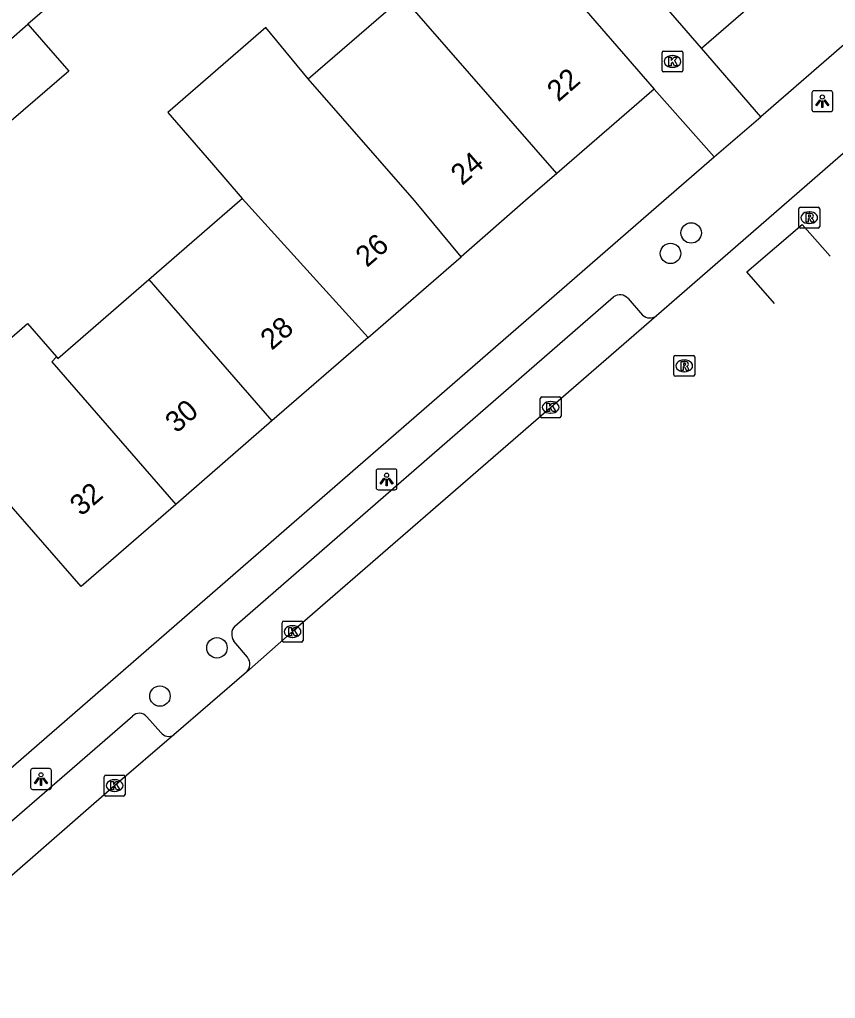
# Model space of a CAD drawing. Extents: x 155888 to 156864, y 383882 to 384671.
# Drawn here: x 156417.04 to 156456.13, y 383961.76 to 384008.68 of the extents above; entities that cross this region are included whole.
import ezdxf

# ---------------------------------------------------------------- set-up
doc = ezdxf.new("R2010")
doc.units = 0
for name, color, linetype in [('IMGEO_Boom', 7, 'Continuous'), ('IMGEO_Kolk', 7, 'Continuous'), ('IMGEO_Lichtpunt', 7, 'Continuous'), ('IMGEO_Pand', 7, 'Continuous'), ('IMGEO_Pand_nummerreeks', 7, 'Continuous'), ('IMGEO_Rijbaan_lokaal_gesloten', 7, 'Continuous'), ('IMGEO_Rijbaan_lokaal_open', 7, 'Continuous'), ('IMGEO_Rioolput', 7, 'Continuous'), ('IMGEO_Voetpad_open', 7, 'Continuous')]:
    doc.layers.add(name, color=color, linetype=linetype)

msp = doc.modelspace()

# ---------------------------------------------------------------- linework, layer by layer
at = {"layer": 'IMGEO_Boom'}
for centre in [(156449.218, 383998.452), (156448.228, 383997.472), (156426.499, 383978.566), (156423.768, 383976.251)]:
    msp.add_circle(centre, 0.489, dxfattribs=at)
at = {"layer": 'IMGEO_Kolk'}
for p, q in [((156447.82, 384006.245), (156447.82, 384007.097)), ((156447.895, 384007.171), (156448.747, 384007.171)), ((156448.821, 384007.097), (156448.821, 384006.245)), ((156448.308, 384006.951), (156448.333, 384006.951)), ((156448.747, 384006.171), (156447.895, 384006.171)), ((156448.331, 384006.391), (156448.306, 384006.391)), ((156442.06, 383990.593), (156442.912, 383990.593)), ((156441.985, 383989.667), (156441.985, 383990.519)), ((156442.473, 383990.373), (156442.498, 383990.373)), ((156442.986, 383990.519), (156442.986, 383989.667)), ((156442.496, 383989.813), (156442.471, 383989.813)), ((156442.912, 383989.593), (156442.06, 383989.593)), ((156429.622, 383978.918), (156429.622, 383979.77)), ((156429.697, 383979.844), (156430.549, 383979.844)), ((156430.623, 383979.77), (156430.623, 383978.918)), ((156430.11, 383979.624), (156430.135, 383979.624)), ((156430.549, 383978.844), (156429.697, 383978.844)), ((156430.133, 383979.064), (156430.108, 383979.064)), ((156421.097, 383971.536), (156421.097, 383972.388)), ((156421.172, 383972.462), (156422.024, 383972.462)), ((156422.098, 383972.388), (156422.098, 383971.536)), ((156421.585, 383972.242), (156421.61, 383972.242)), ((156422.024, 383971.462), (156421.172, 383971.462)), ((156421.608, 383971.682), (156421.583, 383971.682))]:
    msp.add_line(p, q, dxfattribs=at)
for points in [[(156447.82, 384006.245), (156447.82, 384007.097)], [(156447.895, 384007.171), (156448.747, 384007.171)], [(156448.821, 384007.097), (156448.821, 384006.245)], [(156448.141, 384006.871), (156448.264, 384006.871), (156448.264, 384006.72), (156448.394, 384006.871), (156448.558, 384006.871), (156448.412, 384006.72), (156448.565, 384006.471), (156448.413, 384006.471), (156448.328, 384006.635), (156448.264, 384006.568), (156448.264, 384006.471), (156448.141, 384006.471), (156448.141, 384006.871)], [(156448.747, 384006.171), (156447.895, 384006.171)], [(156442.06, 383990.593), (156442.912, 383990.593)], [(156441.985, 383989.667), (156441.985, 383990.519)], [(156442.306, 383990.293), (156442.429, 383990.293), (156442.429, 383990.142), (156442.559, 383990.293), (156442.723, 383990.293), (156442.577, 383990.142), (156442.73, 383989.893), (156442.578, 383989.893), (156442.493, 383990.057), (156442.429, 383989.99), (156442.429, 383989.893), (156442.306, 383989.893), (156442.306, 383990.293)], [(156442.986, 383990.519), (156442.986, 383989.667)], [(156442.912, 383989.593), (156442.06, 383989.593)], [(156429.622, 383978.918), (156429.622, 383979.77)], [(156429.697, 383979.844), (156430.549, 383979.844)], [(156430.623, 383979.77), (156430.623, 383978.918)], [(156429.943, 383979.544), (156430.066, 383979.544), (156430.066, 383979.393), (156430.196, 383979.544), (156430.36, 383979.544), (156430.214, 383979.393), (156430.367, 383979.144), (156430.215, 383979.144), (156430.13, 383979.308), (156430.066, 383979.241), (156430.066, 383979.144), (156429.943, 383979.144), (156429.943, 383979.544)], [(156430.549, 383978.844), (156429.697, 383978.844)], [(156421.097, 383971.536), (156421.097, 383972.388)], [(156421.172, 383972.462), (156422.024, 383972.462)], [(156422.098, 383972.388), (156422.098, 383971.536)], [(156421.418, 383972.162), (156421.541, 383972.162), (156421.541, 383972.011), (156421.671, 383972.162), (156421.835, 383972.162), (156421.689, 383972.011), (156421.842, 383971.762), (156421.69, 383971.762), (156421.605, 383971.926), (156421.541, 383971.859), (156421.541, 383971.762), (156421.418, 383971.762), (156421.418, 383972.162)], [(156422.024, 383971.462), (156421.172, 383971.462)]]:
    msp.add_lwpolyline(points, dxfattribs=at)
for centre, start, end in [((156447.897, 384007.095), 91.552, 178.448), ((156447.897, 384007.095), 91.552, 178.448), ((156448.745, 384007.095), 1.552, 88.448), ((156448.745, 384007.095), 1.552, 88.448), ((156447.897, 384006.247), 181.552, 268.448), ((156447.897, 384006.247), 181.552, 268.448), ((156448.745, 384006.247), 271.552, 358.448), ((156448.745, 384006.247), 271.552, 358.448), ((156442.062, 383990.517), 91.552, 178.448), ((156442.062, 383990.517), 91.552, 178.448), ((156442.91, 383990.517), 1.552, 88.448), ((156442.91, 383990.517), 1.552, 88.448), ((156442.062, 383989.669), 181.552, 268.448), ((156442.062, 383989.669), 181.552, 268.448), ((156442.91, 383989.669), 271.552, 358.448), ((156442.91, 383989.669), 271.552, 358.448), ((156429.699, 383979.768), 91.552, 178.448), ((156429.699, 383979.768), 91.552, 178.448), ((156430.547, 383979.768), 1.552, 88.448), ((156430.547, 383979.768), 1.552, 88.448), ((156429.699, 383978.92), 181.552, 268.448), ((156429.699, 383978.92), 181.552, 268.448), ((156430.547, 383978.92), 271.552, 358.448), ((156430.547, 383978.92), 271.552, 358.448), ((156421.174, 383972.386), 91.552, 178.448), ((156421.174, 383972.386), 91.552, 178.448), ((156422.022, 383972.386), 1.552, 88.448), ((156422.022, 383972.386), 1.552, 88.448), ((156421.174, 383971.538), 181.552, 268.448), ((156421.174, 383971.538), 181.552, 268.448), ((156422.022, 383971.538), 271.552, 358.448), ((156422.022, 383971.538), 271.552, 358.448)]:
    msp.add_arc(centre, 0.0765, start, end, dxfattribs=at)
for centre, major_axis, ratio, start_param, end_param in [((156448.307, 384006.671), (-0.387, 0.002), 0.722429, 4.712389, 7.853982), ((156448.332, 384006.671), (-0.39, 0.002), 0.717154, 1.570796, 4.712389), ((156442.472, 383990.093), (-0.387, 0.002), 0.722429, 4.712389, 7.853982), ((156442.497, 383990.093), (-0.39, 0.002), 0.717154, 1.570796, 4.712389), ((156430.109, 383979.344), (-0.387, 0.002), 0.722429, 4.712389, 7.853982), ((156430.134, 383979.344), (-0.39, 0.002), 0.717154, 1.570796, 4.712389), ((156421.584, 383971.962), (-0.387, 0.002), 0.722429, 4.712389, 7.853982), ((156421.609, 383971.962), (-0.39, 0.002), 0.717154, 1.570796, 4.712389)]:
    msp.add_ellipse(centre, major_axis=major_axis, ratio=ratio, start_param=start_param, end_param=end_param, dxfattribs=at)
at = {"layer": 'IMGEO_Lichtpunt'}
for p, q in [((156455.003, 384005.17), (156455.003, 384004.363)), ((156455.003, 384005.17), (156455.003, 384004.363)), ((156455.905, 384005.265), (156455.097, 384005.265)), ((156455.905, 384005.265), (156455.097, 384005.265)), ((156455.999, 384004.363), (156455.999, 384005.17)), ((156455.999, 384004.363), (156455.999, 384005.17)), ((156455.097, 384004.269), (156455.905, 384004.269)), ((156455.097, 384004.269), (156455.905, 384004.269)), ((156434.126, 383987.041), (156434.126, 383986.234)), ((156434.126, 383987.041), (156434.126, 383986.234)), ((156435.028, 383987.136), (156434.22, 383987.136)), ((156435.028, 383987.136), (156434.22, 383987.136)), ((156435.122, 383986.234), (156435.122, 383987.041)), ((156435.122, 383986.234), (156435.122, 383987.041)), ((156434.22, 383986.14), (156435.028, 383986.14)), ((156434.22, 383986.14), (156435.028, 383986.14)), ((156418.473, 383972.773), (156417.665, 383972.773)), ((156418.473, 383972.773), (156417.665, 383972.773)), ((156417.571, 383972.678), (156417.571, 383971.871)), ((156417.571, 383972.678), (156417.571, 383971.871)), ((156418.567, 383971.871), (156418.567, 383972.678)), ((156418.567, 383971.871), (156418.567, 383972.678)), ((156417.665, 383971.777), (156418.473, 383971.777)), ((156417.665, 383971.777), (156418.473, 383971.777))]:
    msp.add_line(p, q, dxfattribs=at)
for points in [[(156455.377, 384004.834), (156455.416, 384004.806), (156455.228, 384004.544), (156455.19, 384004.571), (156455.377, 384004.834)], [(156455.479, 384004.786), (156455.526, 384004.786), (156455.526, 384004.464), (156455.479, 384004.464), (156455.479, 384004.786)], [(156455.589, 384004.806), (156455.627, 384004.833), (156455.814, 384004.571), (156455.775, 384004.543), (156455.589, 384004.806)], [(156434.5, 383986.705), (156434.539, 383986.677), (156434.351, 383986.415), (156434.313, 383986.442), (156434.5, 383986.705)], [(156434.602, 383986.657), (156434.649, 383986.657), (156434.649, 383986.335), (156434.602, 383986.335), (156434.602, 383986.657)], [(156434.712, 383986.677), (156434.75, 383986.704), (156434.937, 383986.442), (156434.898, 383986.414), (156434.712, 383986.677)], [(156417.945, 383972.342), (156417.984, 383972.314), (156417.796, 383972.052), (156417.758, 383972.079), (156417.945, 383972.342)], [(156418.047, 383972.294), (156418.094, 383972.294), (156418.094, 383971.972), (156418.047, 383971.972), (156418.047, 383972.294)], [(156418.157, 383972.314), (156418.195, 383972.341), (156418.382, 383972.079), (156418.343, 383972.051), (156418.157, 383972.314)]]:
    msp.add_lwpolyline(points, dxfattribs=at)
for centre in [(156455.502, 384004.968), (156434.625, 383986.839), (156418.07, 383972.476)]:
    msp.add_circle(centre, 0.0994, dxfattribs=at)
for centre, start, end in [((156455.097, 384005.17), 90, 180), ((156455.097, 384005.17), 90, 180), ((156455.905, 384005.17), 0, 90), ((156455.905, 384005.17), 0, 90), ((156455.097, 384004.363), 180, 270), ((156455.097, 384004.363), 180, 270), ((156455.905, 384004.363), 270, 0), ((156455.905, 384004.363), 270, 360), ((156434.22, 383987.041), 90, 180), ((156434.22, 383987.041), 90, 180), ((156435.028, 383987.041), 0, 90), ((156435.028, 383987.041), 0, 90), ((156434.22, 383986.234), 180, 270), ((156434.22, 383986.234), 180, 270), ((156435.028, 383986.234), 270, 0), ((156435.028, 383986.234), 270, 360), ((156417.665, 383972.678), 90, 180), ((156417.665, 383972.678), 90, 180), ((156418.473, 383972.678), 0, 90), ((156418.473, 383972.678), 0, 90), ((156417.665, 383971.871), 180, 270), ((156417.665, 383971.871), 180, 270), ((156418.473, 383971.871), 270, 0), ((156418.473, 383971.871), 270, 360)]:
    msp.add_arc(centre, 0.0946, start, end, dxfattribs=at)
at = {"layer": 'IMGEO_Pand'}
for points in [[(156449.718, 384007.318), (156442.364, 384015.801)], [(156440.083, 384013.839), (156447.442, 384005.351)], [(156449.718, 384007.318), (156454.4, 384011.39)], [(156430.874, 384005.835), (156435.4, 384009.769)], [(156442.777, 384001.297), (156435.4, 384009.769)], [(156414.691, 384006.065), (156417.445, 384008.459)], [(156417.445, 384008.459), (156419.396, 384006.214), (156416.642, 384003.82)], [(156430.874, 384005.835), (156428.841, 384008.298), (156424.143, 384004.225), (156426.24, 384001.807), (156427.713, 384000.108)], [(156438.193, 383997.312), (156435.955, 384000), (156430.874, 384005.835)], [(156447.442, 384005.351), (156442.777, 384001.297)], [(156442.777, 384001.297), (156441.285, 384000), (156438.193, 383997.312)], [(156423.241, 383996.223), (156427.589, 384000), (156427.713, 384000.108)], [(156427.713, 384000.108), (156433.738, 383993.441)], [(156433.738, 383993.441), (156438.193, 383997.312)], [(156418.816, 383992.513), (156418.883, 383992.436), (156423.241, 383996.223)], [(156423.241, 383996.223), (156429.134, 383989.439)], [(156424.53, 383985.438), (156419.998, 383981.499), (156412.635, 383989.948), (156417.427, 383994.112), (156418.816, 383992.513)], [(156433.738, 383993.441), (156429.134, 383989.439)], [(156418.816, 383992.513), (156418.592, 383992.273), (156424.53, 383985.438)], [(156429.134, 383989.439), (156424.53, 383985.438)]]:
    msp.add_lwpolyline(points, dxfattribs=at)
at = {"layer": 'IMGEO_Rijbaan_lokaal_gesloten'}
for points in [[(156457.111, 384002.781), (156453.905, 384000), (156447.548, 383994.486)], [(156447.548, 383994.486), (156442.487, 383990.093), (156430.123, 383979.343), (156427.914, 383977.4)], [(156427.914, 383977.4), (156424.433, 383974.388)], [(156424.433, 383974.388), (156421.6, 383971.962), (156414.632, 383965.88)]]:
    msp.add_lwpolyline(points, dxfattribs=at)
at = {"layer": 'IMGEO_Rijbaan_lokaal_open'}
msp.add_lwpolyline([(156453.209, 383995.074), (156451.887, 383996.593), (156454.537, 383998.855), (156455.868, 383997.337)], dxfattribs=at)
at = {"layer": 'IMGEO_Rioolput'}
for p, q in [((156454.374, 383998.759), (156454.374, 383999.611)), ((156454.449, 383999.685), (156455.301, 383999.685)), ((156454.862, 383999.465), (156454.887, 383999.465)), ((156455.375, 383999.611), (156455.375, 383998.759)), ((156455.301, 383998.685), (156454.449, 383998.685)), ((156454.885, 383998.905), (156454.86, 383998.905)), ((156448.386, 383991.656), (156448.386, 383992.508)), ((156448.461, 383992.582), (156449.313, 383992.582)), ((156449.387, 383992.508), (156449.387, 383991.656)), ((156448.874, 383992.362), (156448.899, 383992.362)), ((156449.313, 383991.582), (156448.461, 383991.582)), ((156448.897, 383991.802), (156448.872, 383991.802))]:
    msp.add_line(p, q, dxfattribs=at)
for points in [[(156454.374, 383998.759), (156454.374, 383999.611)], [(156454.449, 383999.685), (156455.301, 383999.685)], [(156455.375, 383999.611), (156455.375, 383998.759)], [(156454.963, 383999.383), (156454.711, 383999.385), (156454.711, 383998.985)], [(156454.711, 383998.985), (156454.835, 383998.985), (156454.835, 383999.147), (156454.846, 383999.147)], [(156454.889, 383999.304), (156454.835, 383999.304), (156454.835, 383999.223)], [(156454.835, 383999.223), (156454.887, 383999.223)], [(156454.893, 383999.118), (156454.964, 383998.985), (156455.104, 383998.985), (156455.039, 383999.111)], [(156455.301, 383998.685), (156454.449, 383998.685)], [(156448.386, 383991.656), (156448.386, 383992.508)], [(156448.461, 383992.582), (156449.313, 383992.582)], [(156449.387, 383992.508), (156449.387, 383991.656)], [(156448.975, 383992.28), (156448.723, 383992.282), (156448.723, 383991.882)], [(156448.723, 383991.882), (156448.847, 383991.882), (156448.847, 383992.044), (156448.858, 383992.044)], [(156448.901, 383992.201), (156448.847, 383992.201), (156448.847, 383992.12)], [(156448.847, 383992.12), (156448.899, 383992.12)], [(156448.905, 383992.015), (156448.976, 383991.882), (156449.116, 383991.882), (156449.051, 383992.008)], [(156449.313, 383991.582), (156448.461, 383991.582)]]:
    msp.add_lwpolyline(points, dxfattribs=at)
for centre, radius, start, end in [((156454.451, 383999.609), 0.0765, 91.552, 178.448), ((156454.451, 383999.609), 0.0765, 91.552, 178.448), ((156455.299, 383999.609), 0.0765, 1.552, 88.448), ((156455.299, 383999.609), 0.0765, 1.552, 88.448), ((156454.845, 383999.094), 0.0533, 26.0293, 88.6989), ((156454.871, 383999.412), 0.19, 274.7715, 282.9687), ((156454.895, 383999.208), 0.0964, 77.0061, 93.1865), ((156454.909, 383999.265), 0.0378, 276.6634, 79.6772), ((156454.962, 383999.273), 0.109, 350.3612, 89.416), ((156454.96, 383999.273), 0.112, 277.5842, 350.9817), ((156454.944, 383999.058), 0.108, 29.5134, 73.7905), ((156454.451, 383998.761), 0.0765, 181.552, 268.448), ((156454.451, 383998.761), 0.0765, 181.552, 268.448), ((156455.299, 383998.761), 0.0765, 271.552, 358.448), ((156455.299, 383998.761), 0.0765, 271.552, 358.448), ((156448.463, 383992.506), 0.0765, 91.552, 178.448), ((156448.463, 383992.506), 0.0765, 91.552, 178.448), ((156449.311, 383992.506), 0.0765, 1.552, 88.448), ((156449.311, 383992.506), 0.0765, 1.552, 88.448), ((156448.857, 383991.991), 0.0533, 26.0293, 88.6989), ((156448.883, 383992.309), 0.19, 274.7715, 282.9687), ((156448.907, 383992.105), 0.0964, 77.0061, 93.1865), ((156448.921, 383992.162), 0.0378, 276.6634, 79.6772), ((156448.974, 383992.17), 0.109, 350.3612, 89.416), ((156448.972, 383992.17), 0.112, 277.5842, 350.9817), ((156448.956, 383991.955), 0.108, 29.5134, 73.7905), ((156448.463, 383991.658), 0.0765, 181.552, 268.448), ((156448.463, 383991.658), 0.0765, 181.552, 268.448), ((156449.311, 383991.658), 0.0765, 271.552, 358.448), ((156449.311, 383991.658), 0.0765, 271.552, 358.448)]:
    msp.add_arc(centre, radius, start, end, dxfattribs=at)
for centre, major_axis, ratio, start_param, end_param in [((156454.861, 383999.185), (-0.387, 0.002), 0.722429, 4.712389, 7.853982), ((156454.886, 383999.185), (-0.39, 0.002), 0.717154, 1.570796, 4.712389), ((156448.873, 383992.082), (-0.387, 0.002), 0.722429, 4.712389, 7.853982), ((156448.898, 383992.082), (-0.39, 0.002), 0.717154, 1.570796, 4.712389)]:
    msp.add_ellipse(centre, major_axis=major_axis, ratio=ratio, start_param=start_param, end_param=end_param, dxfattribs=at)
at = {"layer": 'IMGEO_Voetpad_open'}
for points in [[(156498.182, 384043.649), (156452.547, 384004.012)], [(156421.088, 384011.626), (156417.445, 384008.459)], [(156452.547, 384004.012), (156449.718, 384007.318)], [(156447.442, 384005.351), (156450.32, 384002.104)], [(156450.32, 384002.104), (156452.547, 384004.012)], [(156403.914, 383961.759), (156447.9, 384000), (156450.32, 384002.104)], [(156427.356, 383979.601), (156445.5, 383995.389)], [(156446.197, 383995.313), (156446.885, 383994.511)], [(156427.962, 383978.111), (156427.305, 383978.88)], [(156414.133, 383968.081), (156422.456, 383975.294)], [(156423.132, 383975.264), (156423.817, 383974.509)]]:
    msp.add_lwpolyline(points, dxfattribs=at)
for centre, radius, start, end in [((156445.805, 383994.949), 0.535, 42.8532, 124.701), ((156447.232, 383994.903), 0.523, 228.4997, 307.1814), ((156427.781, 383979.209), 0.578, 137.2907, 214.6171), ((156427.538, 383977.783), 0.537, 314.5422, 37.7334), ((156422.781, 383974.979), 0.452, 39.0285, 135.8894), ((156424.188, 383974.767), 0.451, 214.8348, 302.9392)]:
    msp.add_arc(centre, radius, start, end, dxfattribs=at)

# ---------------------------------------------------------------- texts
at = {"layer": 'IMGEO_Pand_nummerreeks'}
for s, rotation, p in [('22', 40.9944, (156442.855, 384004.705)), ('24', 40.9944, (156438.243, 384000.696)), ('26', 41.0753, (156433.684, 383996.77)), ('28', 41.0732, (156429.125, 383992.796)), ('30', 41.0732, (156424.564, 383988.82)), ('32', 41.0732, (156419.998, 383984.841))]:
    msp.add_text(s, height=1, rotation=rotation, dxfattribs=at).set_placement(p)

doc.saveas('drawing.dxf')
